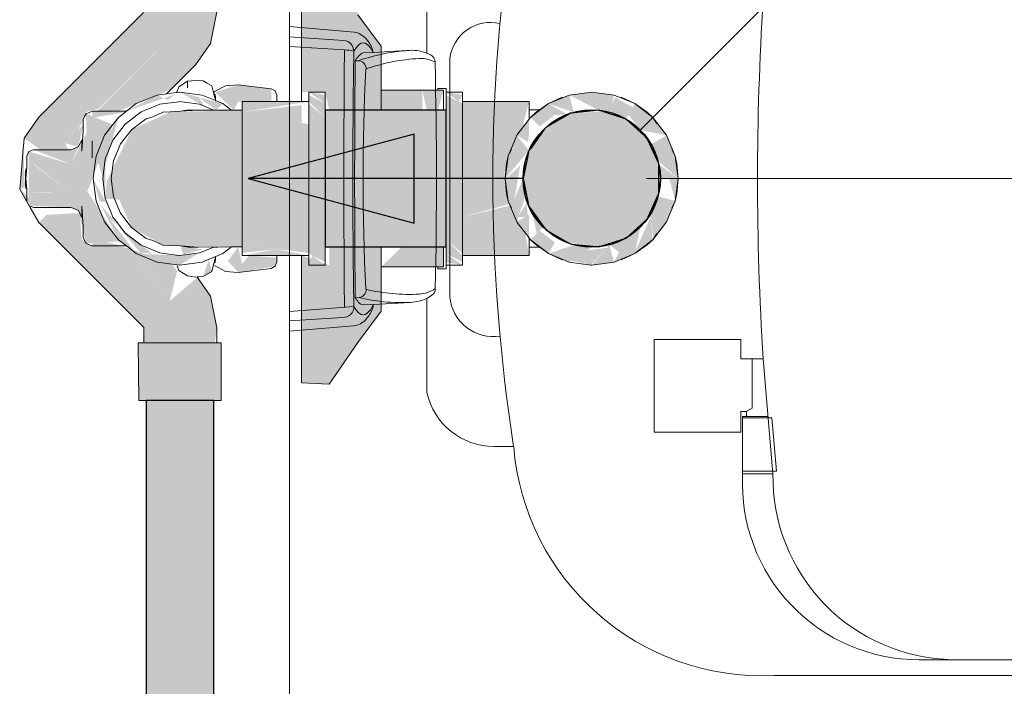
# Model space of a CAD drawing. Header units: millimetres. Extents: x 567 to 934, y -1 to 364.
# Tile 1017 of 1056: x 748.84 to 749.557, y 233.702 to 234.187. Entities that reach past the tile are written whole.
import ezdxf

# ---------------------------------------------------------------- set-up
doc = ezdxf.new("R2010")
doc.units = ezdxf.units.MM
doc.header["$MEASUREMENT"] = 0
for name, color, linetype, lineweight in [('AF-Colunas', 140, 'Continuous', 13), ('AF-Condutos', 140, 'Continuous', 25), ('AF-Conexões', 152, 'Continuous', 18), ('AF-Curva de transposição', 152, 'Continuous', 18), ('AF-Indicação coluna', 5, 'Continuous', 13), ('AF-Peça de utilização', 152, 'Continuous', 18), ('AF-Registro', 253, 'Continuous', 18), ('AF-Sentido conduto', 140, 'Continuous', 30)]:
    doc.layers.add(name, color=color, linetype=linetype, lineweight=lineweight)
doc.layers.add('ARQ FINA', color=8, linetype='Continuous')

msp = doc.modelspace()

# ---------------------------------------------------------------- hatches: boundary and pattern name
at = {"layer": 'AF-Colunas', "linetype": 'Continuous'}
for points in [[(749.24344, 234.12002), (749.24007, 234.13258), (749.22488, 234.12629)], [(749.2616, 234.12145), (749.26932, 234.12002), (749.25665, 234.13442), (749.24007, 234.13258)], [(749.27102, 234.12636), (749.27269, 234.13258), (749.25638, 234.13473), (749.26932, 234.12002), (749.28138, 234.11503)], [(749.22955, 234.1182), (749.22488, 234.12629), (749.21183, 234.11628), (749.21843, 234.10967)], [(749.22488, 234.12629), (749.22961, 234.11809), (749.23911, 234.11823)], [(749.27359, 234.13075), (749.27102, 234.12636), (749.28138, 234.11503), (749.28638, 234.12368)], [(749.30056, 234.11591), (749.28788, 234.12629), (749.28321, 234.1182), (749.29174, 234.10708)], [(749.21078, 234.10503), (749.21078, 234.11464), (749.20182, 234.10323)], [(749.31094, 234.10323), (749.30093, 234.11628), (749.29174, 234.10708)], [(749.21074, 234.09222), (749.20182, 234.10323), (749.19553, 234.08803), (749.19338, 234.07173)], [(749.20991, 234.09855), (749.21078, 234.10503), (749.20182, 234.10323)], [(749.31724, 234.08803), (749.31094, 234.10323), (749.29968, 234.09673), (749.30468, 234.08467)], [(749.30468, 234.08467), (749.31938, 234.07173), (749.31724, 234.08803)], [(749.20435, 234.08126), (749.19389, 234.07173), (749.20273, 234.07173)], [(749.21078, 234.06418), (749.20809, 234.08467), (749.20638, 234.07173)], [(749.30528, 234.08212), (749.30638, 234.07173), (749.31938, 234.07173)], [(749.20273, 234.07173), (749.19338, 234.07173), (749.19553, 234.05542), (749.20005, 234.05663)], [(749.20005, 234.05663), (749.20809, 234.05879), (749.20638, 234.07173)], [(749.31724, 234.05542), (749.31938, 234.07173), (749.31271, 234.07173)], [(749.20809, 234.05879), (749.19553, 234.05542), (749.20182, 234.04023)], [(749.29968, 234.04673), (749.30093, 234.02718), (749.31094, 234.04023), (749.30468, 234.05879)], [(749.30468, 234.05879), (749.31094, 234.04023), (749.31724, 234.05542)], [(749.21078, 234.0454), (749.20305, 234.04094), (749.21078, 234.02854)], [(749.2164, 234.03175), (749.22103, 234.03637), (749.21308, 234.04673)], [(749.29174, 234.03637), (749.28138, 234.02843), (749.27269, 234.01088), (749.28788, 234.01717), (749.30048, 234.02684), (749.29979, 234.04501), (749.28831, 234.01932)], [(749.21844, 234.03379), (749.21183, 234.02718), (749.22488, 234.01717), (749.22955, 234.02526)], [(749.25858, 234.02232), (749.28138, 234.02843), (749.29174, 234.03637)], [(749.22488, 234.01717), (749.24007, 234.01088), (749.24344, 234.02343)], [(749.24007, 234.01088), (749.25638, 234.02173), (749.24344, 234.02343)], [(749.26932, 234.02343), (749.25638, 234.00873), (749.27269, 234.01088)], [(749.27631, 234.01819), (749.28138, 234.02843), (749.26932, 234.02343)], [(749.25299, 234.01948), (749.24183, 234.01205), (749.25579, 234.00881), (749.26751, 234.02138)]]:
    msp.add_hatch(color=140, dxfattribs=at).paths.add_polyline_path(points)
at = {"layer": 'AF-Condutos', "linetype": 'Continuous'}
for points in [[(749.15038, 234.022), (749.15038, 234.12145), (749.06238, 234.12145), (749.06238, 234.022)], [(749.21173, 234.04997), (749.22235, 234.03536), (749.23912, 234.02522), (749.25985, 234.02219), (749.28138, 234.02843), (749.29517, 234.04084), (749.3049, 234.06047), (749.30528, 234.08006), (749.29754, 234.09952), (749.28138, 234.11503), (749.26374, 234.12076), (749.24101, 234.11902), (749.22475, 234.10994), (749.21173, 234.09348), (749.20638, 234.07173)], [(748.98138, 233.91014), (748.93193, 233.91014), (748.93193, 232.13689), (748.98138, 232.13689)]]:
    msp.add_hatch(color=151, dxfattribs=at).paths.add_polyline_path(points)
at = {"layer": 'AF-Conexões', "linetype": 'Continuous'}
for points in [[(748.9532, 234.13314), (748.94778, 234.12886), (748.94007, 234.13258), (748.91763, 234.12073)], [(748.97035, 234.13098), (748.95638, 234.13473), (748.97419, 234.12445)], [(748.98788, 234.12629), (748.97035, 234.13098), (748.98291, 234.12155)], [(749.05038, 234.13473), (749.06238, 234.12629), (749.06238, 234.13258)], [(749.05038, 234.13258), (749.05038, 234.12773), (749.06238, 234.11628), (749.06238, 234.12629)], [(749.16238, 234.13258), (749.15038, 234.13473), (749.15964, 234.12773)], [(749.15038, 234.13258), (749.15038, 234.12629), (749.16238, 234.11628), (749.16238, 234.12629)], [(749.05038, 234.12773), (749.00198, 234.12773), (749.00198, 234.12023)], [(749.04519, 234.12522), (749.00198, 234.12023), (749.04519, 234.11228)], [(749.06238, 234.01717), (749.06238, 234.11628), (749.05038, 234.12629), (749.05038, 234.02718)], [(749.15038, 234.12629), (749.15038, 234.02718), (749.16238, 234.01717), (749.16238, 234.11628)], [(749.21078, 234.12773), (749.16238, 234.12773), (749.16238, 234.11133), (749.20642, 234.11133)], [(748.90344, 234.07025), (748.90229, 234.05723), (748.91242, 234.05642), (748.92148, 234.03613), (748.94424, 234.0233), (749.00198, 234.02202), (749.00198, 234.12144), (748.94979, 234.12027), (748.92148, 234.10733)], [(749.00198, 234.12023), (749.00198, 234.09973), (749.05038, 234.11133)], [(748.90014, 234.07354), (748.91183, 234.11628), (748.89553, 234.08804)], [(749.00198, 234.09973), (749.05038, 234.09973), (749.05038, 234.11133)], [(749.20131, 234.102), (749.16238, 234.11133), (749.16238, 234.09973), (749.20037, 234.09973)], [(749.20803, 234.11133), (749.16238, 234.11133), (749.20094, 234.10209)], [(749.05038, 234.09973), (749.00198, 234.09973), (749.00198, 234.07173), (749.05038, 234.05723)], [(749.16238, 234.09973), (749.16238, 234.08622), (749.19308, 234.07703), (749.20037, 234.09973)], [(748.90229, 234.08622), (748.90038, 234.07173), (748.90229, 234.05723)], [(749.19291, 234.07708), (749.16238, 234.08622), (749.16238, 234.05723), (749.19382, 234.06665)], [(748.89819, 234.05507), (748.90265, 234.05449), (748.89338, 234.07173)], [(749.05038, 234.03213), (749.05038, 234.05723), (749.00198, 234.07173), (749.00198, 234.04373)], [(749.19584, 234.05306), (749.19382, 234.06665), (749.16238, 234.05723), (749.16238, 234.04373)], [(748.93612, 234.01729), (748.92784, 234.01771), (748.89858, 234.05335), (748.91183, 234.02718), (748.92488, 234.01717), (748.90544, 234.04251)], [(749.20803, 234.03213), (749.19691, 234.05208), (749.16238, 234.04373), (749.16238, 234.03213)], [(749.20268, 234.04373), (749.21008, 234.04373), (749.20874, 234.05383)], [(749.05038, 234.01764), (749.05038, 234.03213), (749.00198, 234.04373), (749.00198, 234.02323)], [(749.21078, 234.01573), (749.20803, 234.03213), (749.16238, 234.03213), (749.16238, 234.01573)], [(749.06238, 234.01087), (749.06238, 234.01717), (749.05038, 234.02718), (749.05038, 234.01717)], [(749.16238, 234.01087), (749.16238, 234.01573), (749.15038, 234.02718), (749.15038, 234.01717)], [(748.94007, 234.01087), (748.95638, 234.00873), (748.92488, 234.01717)], [(748.96974, 234.01717), (748.95638, 234.01573), (748.92488, 234.01717), (748.95638, 234.00873)], [(748.95693, 234.02271), (748.95901, 234.01644), (748.9729, 234.02016)], [(749.00198, 234.01764), (749.02706, 234.02023), (749.00198, 234.02323)], [(749.05038, 234.01573), (749.02715, 234.02024), (749.00198, 234.01573)], [(749.16238, 234.00873), (749.15038, 234.01717), (749.15038, 234.01087)], [(749.05038, 234.01087), (749.06238, 234.00873), (749.05313, 234.01573)]]:
    msp.add_hatch(color=161, dxfattribs=at).paths.add_polyline_path(points)
at = {"layer": 'AF-Curva de transposição', "linetype": 'Continuous'}
for points in [[(748.9349, 234.20414), (748.93038, 234.19311), (748.85401, 234.11651), (748.93576, 234.18714), (748.88924, 234.12073), (748.89724, 234.1225), (748.94918, 234.17372), (748.96816, 234.15475), (748.97897, 234.17018), (748.98353, 234.19311), (748.98353, 234.20414), (748.97618, 234.20414)], [(748.85401, 234.11651), (748.8432, 234.10107), (748.85514, 234.09273), (748.87538, 234.09273), (748.87299, 234.09753), (748.93576, 234.18714)], [(748.94918, 234.17372), (748.89619, 234.12073), (748.91206, 234.12073)], [(748.95018, 234.13677), (748.96816, 234.15475), (748.94918, 234.17372), (748.9123, 234.12107)], [(748.88826, 234.11891), (748.87299, 234.09753), (748.88259, 234.10713)], [(748.88267, 234.09484), (748.88623, 234.11077), (748.87299, 234.09753)], [(748.84268, 234.09505), (748.83997, 234.0641), (748.84361, 234.06507)], [(748.83997, 234.0641), (748.84504, 234.05532), (748.85394, 234.05073)], [(748.96934, 233.99984), (748.94918, 233.98256), (748.85957, 234.04534), (748.85401, 234.03978), (748.93021, 233.96359), (748.93038, 233.95214), (748.982, 233.95214), (748.98353, 233.96317), (748.97897, 233.9861)], [(748.85957, 234.04534), (748.88517, 234.02741), (748.88361, 234.04666)], [(748.89185, 234.02273), (748.94918, 233.98256), (748.90902, 234.02273)], [(748.91987, 234.02101), (748.90902, 234.02273), (748.94918, 233.98256)], [(748.95466, 234.00483), (748.95046, 234.00951), (748.92037, 234.02063), (748.94918, 233.98256)], [(748.92676, 233.91014), (748.92848, 233.91014), (748.93502, 233.95214), (748.92618, 233.95214)], [(748.98658, 233.91014), (748.97774, 233.95214), (748.93502, 233.95214), (748.92848, 233.91014)], [(748.98658, 233.91014), (748.98658, 233.95214), (748.97774, 233.95214)]]:
    msp.add_hatch(color=161, dxfattribs=at).paths.add_polyline_path(points)
at = {"layer": 'AF-Registro', "linetype": 'Continuous'}
for points in [[(749.10318, 234.16817), (749.06535, 234.22126), (749.04519, 234.22038), (749.04519, 234.19617), (749.06535, 234.15547), (749.06535, 234.12145), (749.10318, 234.12145)], [(749.06238, 234.13473), (749.06535, 234.12145), (749.06535, 234.15547), (749.04519, 234.19617), (749.04519, 234.13473)], [(749.02309, 234.13711), (748.99908, 234.14004), (748.98247, 234.13466), (748.9957, 234.12148), (748.99908, 234.12773), (749.02309, 234.12773)], [(749.13313, 234.13601), (749.10318, 234.13601), (749.10318, 234.12145), (749.13313, 234.12145)], [(749.14858, 234.13601), (749.13313, 234.13601), (749.13638, 234.12145), (749.14438, 234.12145)], [(748.8466, 234.05205), (748.87731, 234.05073), (748.88267, 234.04862), (748.88829, 234.02447), (748.91272, 234.02601), (748.88926, 234.06245), (748.90781, 234.11104), (748.88829, 234.11898), (748.88856, 234.10479), (748.87731, 234.08223), (748.85062, 234.08223), (748.87731, 234.06123), (748.84996, 234.06123), (748.84996, 234.08223), (748.87731, 234.08223), (748.8466, 234.09141)], [(748.89274, 234.12073), (748.89274, 234.11605), (748.91672, 234.12003)], [(748.84996, 234.09273), (748.87731, 234.08223), (748.88267, 234.09484), (748.87731, 234.09273)], [(748.84996, 234.0615), (748.87731, 234.06123), (748.84996, 234.08223)], [(748.89274, 234.02273), (748.91658, 234.02273), (748.89274, 234.02741)], [(749.02602, 234.00788), (749.02718, 234.01418), (749.00674, 234.01573), (749.00198, 234.00961), (748.99908, 234.022), (748.99156, 234.0118), (748.99908, 234.00341)], [(749.10318, 233.97529), (749.10318, 234.022), (749.06535, 234.022), (749.06535, 233.98799), (749.04519, 233.94729), (749.04519, 233.92308), (749.06535, 233.92219)], [(749.14858, 234.00744), (749.14858, 234.022), (749.11813, 234.022), (749.10318, 234.00744)], [(748.97348, 234.00052), (748.97983, 234.00422), (748.97769, 234.01284)], [(749.06535, 233.98799), (749.06535, 234.00873), (749.04519, 234.01573), (749.04519, 233.94729)]]:
    msp.add_hatch(color=254, dxfattribs=at).paths.add_polyline_path(points)

# ---------------------------------------------------------------- linework, layer by layer
at = {"layer": 'AF-Colunas'}
for p, q in [((749.24007, 234.13258), (749.22488, 234.12629)), ((749.23485, 234.13093), (749.22488, 234.12629)), ((749.25638, 234.13473), (749.24007, 234.13258)), ((749.27269, 234.13258), (749.25638, 234.13473)), ((749.28788, 234.12629), (749.27269, 234.13258)), ((749.28788, 234.12629), (749.27791, 234.13093)), ((749.22488, 234.12629), (749.21835, 234.12172)), ((749.22488, 234.12629), (749.21892, 234.12171)), ((749.30093, 234.11628), (749.28788, 234.12629)), ((749.29687, 234.12), (749.28788, 234.12629)), ((749.21892, 234.12171), (749.21183, 234.11628)), ((749.21589, 234.12), (749.21183, 234.11628)), ((749.21835, 234.12172), (749.21589, 234.12)), ((749.23138, 234.11503), (749.23911, 234.11823)), ((749.23911, 234.11823), (749.23138, 234.11503)), ((749.24189, 234.11938), (749.24344, 234.12002)), ((749.24344, 234.12002), (749.24189, 234.11938)), ((749.24344, 234.12002), (749.25638, 234.12173)), ((749.25638, 234.12173), (749.24344, 234.12002)), ((749.25638, 234.12173), (749.25986, 234.12127)), ((749.25986, 234.12127), (749.25638, 234.12173)), ((749.26374, 234.12076), (749.26932, 234.12002)), ((749.26932, 234.12002), (749.28138, 234.11503)), ((749.28138, 234.11503), (749.26932, 234.12002)), ((749.30093, 234.11628), (749.29687, 234.12)), ((749.21078, 234.11491), (749.20182, 234.10323)), ((749.21183, 234.11628), (749.21078, 234.11491)), ((749.22475, 234.10994), (749.23138, 234.11503)), ((749.23138, 234.11503), (749.22475, 234.10994)), ((749.28138, 234.11503), (749.29174, 234.10708)), ((749.29174, 234.10708), (749.28138, 234.11503)), ((749.31094, 234.10323), (749.30093, 234.11628)), ((749.3039, 234.11162), (749.30093, 234.11628)), ((749.20182, 234.10323), (749.19553, 234.08803)), ((749.21308, 234.09673), (749.22103, 234.10708)), ((749.22103, 234.10708), (749.21308, 234.09673)), ((749.22103, 234.10708), (749.22235, 234.1081)), ((749.22235, 234.1081), (749.22103, 234.10708)), ((749.29174, 234.10708), (749.29517, 234.10261)), ((749.29754, 234.09952), (749.29174, 234.10708)), ((749.31724, 234.08803), (749.31094, 234.10323)), ((749.21173, 234.09348), (749.21308, 234.09673)), ((749.21308, 234.09673), (749.21173, 234.09348)), ((749.29754, 234.09952), (749.29968, 234.09673)), ((749.29968, 234.09673), (749.29754, 234.09952)), ((749.29968, 234.09673), (749.30468, 234.08467)), ((749.30468, 234.08467), (749.29968, 234.09673)), ((749.19553, 234.08803), (749.19338, 234.07173)), ((749.19553, 234.08803), (749.19434, 234.08268)), ((749.19808, 234.09296), (749.19553, 234.08803)), ((749.20809, 234.08467), (749.21024, 234.08986)), ((749.21024, 234.08986), (749.20809, 234.08467)), ((749.31724, 234.08803), (749.31468, 234.09296)), ((749.31938, 234.07173), (749.31724, 234.08803)), ((749.31842, 234.08268), (749.31724, 234.08803)), ((749.19434, 234.08268), (749.19338, 234.07173)), ((749.20638, 234.07173), (749.20809, 234.08467)), ((749.20809, 234.08467), (749.20638, 234.07173)), ((749.30468, 234.08467), (749.3049, 234.08299)), ((749.3049, 234.08299), (749.30468, 234.08467)), ((749.31938, 234.07173), (749.31842, 234.08268)), ((749.30528, 234.08006), (749.30638, 234.07173)), ((749.30638, 234.07173), (749.30528, 234.08006)), ((749.19338, 234.07173), (749.19553, 234.05542)), ((749.19338, 234.07173), (749.19434, 234.0608)), ((749.20809, 234.05879), (749.20638, 234.07173)), ((749.20638, 234.07173), (749.20809, 234.05879)), ((749.30638, 234.07173), (749.30528, 234.0634)), ((749.30528, 234.0634), (749.30638, 234.07173)), ((749.31724, 234.05542), (749.31938, 234.07173)), ((749.31842, 234.0608), (749.31938, 234.07173)), ((749.19434, 234.0608), (749.19553, 234.05542)), ((749.3049, 234.06047), (749.30468, 234.05879)), ((749.30468, 234.05879), (749.3049, 234.06047)), ((749.31724, 234.05542), (749.31842, 234.0608)), ((749.19553, 234.05542), (749.20182, 234.04023)), ((749.19553, 234.05542), (749.19808, 234.05051)), ((749.21024, 234.0536), (749.20809, 234.05879)), ((749.20809, 234.05879), (749.21024, 234.0536)), ((749.30468, 234.05879), (749.29968, 234.04673)), ((749.29968, 234.04673), (749.30468, 234.05879)), ((749.31094, 234.04023), (749.31724, 234.05542)), ((749.31468, 234.05051), (749.31724, 234.05542)), ((749.21308, 234.04673), (749.21173, 234.04997)), ((749.21173, 234.04997), (749.21308, 234.04673)), ((749.22103, 234.03637), (749.21308, 234.04673)), ((749.21308, 234.04673), (749.22103, 234.03637)), ((749.29968, 234.04673), (749.29754, 234.04394)), ((749.29754, 234.04394), (749.29968, 234.04673)), ((749.20182, 234.04023), (749.20216, 234.03978)), ((749.20216, 234.03978), (749.21078, 234.02854)), ((749.29517, 234.04084), (749.29174, 234.03637)), ((749.29174, 234.03637), (749.29517, 234.04084)), ((749.30093, 234.02718), (749.31094, 234.04023)), ((749.22235, 234.03536), (749.22103, 234.03637)), ((749.22103, 234.03637), (749.22235, 234.03536)), ((749.23138, 234.02843), (749.22475, 234.03352)), ((749.22475, 234.03352), (749.23138, 234.02843)), ((749.29174, 234.03637), (749.28138, 234.02843)), ((749.28138, 234.02843), (749.29174, 234.03637)), ((749.30093, 234.02718), (749.30391, 234.03185)), ((749.21078, 234.02882), (749.21183, 234.02718)), ((749.21078, 234.02854), (749.21183, 234.02718)), ((749.21183, 234.02718), (749.21892, 234.02174)), ((749.21183, 234.02718), (749.21588, 234.02347)), ((749.21588, 234.02347), (749.21835, 234.02174)), ((749.23912, 234.02522), (749.23138, 234.02843)), ((749.23138, 234.02843), (749.23912, 234.02522)), ((749.24344, 234.02343), (749.24188, 234.02408)), ((749.24188, 234.02408), (749.24344, 234.02343)), ((749.25638, 234.02173), (749.24344, 234.02343)), ((749.24344, 234.02343), (749.25638, 234.02173)), ((749.25985, 234.02219), (749.26932, 234.02343)), ((749.26932, 234.02343), (749.26375, 234.0227)), ((749.28138, 234.02843), (749.26932, 234.02343)), ((749.26932, 234.02343), (749.28138, 234.02843)), ((749.28788, 234.01717), (749.30048, 234.02684)), ((749.28788, 234.01717), (749.29688, 234.02347)), ((749.29688, 234.02347), (749.30093, 234.02718)), ((749.30048, 234.02684), (749.30093, 234.02718)), ((749.21835, 234.02174), (749.22488, 234.01717)), ((749.21892, 234.02174), (749.22488, 234.01717)), ((749.22488, 234.01717), (749.24007, 234.01088)), ((749.22488, 234.01717), (749.23484, 234.01253)), ((749.25985, 234.02219), (749.25638, 234.02173)), ((749.25638, 234.02173), (749.25985, 234.02219)), ((749.27269, 234.01088), (749.28788, 234.01717)), ((749.27793, 234.01253), (749.28788, 234.01717)), ((749.24007, 234.01088), (749.25579, 234.00881)), ((749.25638, 234.00873), (749.27269, 234.01088)), ((749.25579, 234.00881), (749.25638, 234.00873))]:
    msp.add_line(p, q, dxfattribs=at)
at = {"layer": 'AF-Condutos'}
for p, q in [((749.10318, 234.12145), (749.06238, 234.12145)), ((749.06238, 234.12145), (749.06238, 234.11928)), ((749.06238, 234.11928), (749.06238, 234.10889)), ((749.14858, 234.12145), (749.10318, 234.12145)), ((749.15038, 234.12145), (749.14858, 234.12145)), ((749.15038, 234.11928), (749.15038, 234.12145)), ((749.15038, 234.10889), (749.15038, 234.11928)), ((749.23911, 234.11823), (749.22475, 234.10994)), ((749.24093, 234.11928), (749.23911, 234.11823)), ((749.24189, 234.11938), (749.24093, 234.11928)), ((749.25986, 234.12127), (749.24189, 234.11938)), ((749.2616, 234.12145), (749.25986, 234.12127)), ((749.26374, 234.12076), (749.2616, 234.12145)), ((749.28138, 234.11503), (749.26374, 234.12076)), ((749.22475, 234.10994), (749.22292, 234.10889)), ((749.29517, 234.10261), (749.28138, 234.11503)), ((749.06238, 234.10889), (749.06238, 234.09207)), ((749.15038, 234.09207), (749.15038, 234.10889)), ((749.22235, 234.1081), (749.21173, 234.09348)), ((749.22292, 234.10889), (749.22235, 234.1081)), ((749.29683, 234.10112), (749.29517, 234.10261)), ((749.29754, 234.09952), (749.29683, 234.10112)), ((749.3049, 234.08299), (749.29754, 234.09952)), ((749.06238, 234.09207), (749.06238, 234.07173)), ((749.15038, 234.07173), (749.15038, 234.09207)), ((749.21024, 234.08986), (749.20638, 234.07173)), ((749.2107, 234.09207), (749.21024, 234.08986)), ((749.21173, 234.09348), (749.2107, 234.09207)), ((749.30528, 234.08212), (749.3049, 234.08299)), ((749.30528, 234.08006), (749.30528, 234.08212)), ((749.30528, 234.0634), (749.30528, 234.08006)), ((749.06238, 234.07173), (749.06238, 234.05139)), ((749.15038, 234.05139), (749.15038, 234.07173)), ((749.20638, 234.07173), (749.21024, 234.0536)), ((749.29754, 234.04394), (749.3049, 234.06047)), ((749.3049, 234.06047), (749.30528, 234.06133)), ((749.30528, 234.06133), (749.30528, 234.0634)), ((749.21024, 234.0536), (749.2107, 234.05139)), ((749.06238, 234.05139), (749.06238, 234.03457)), ((749.15038, 234.03457), (749.15038, 234.05139)), ((749.2107, 234.05139), (749.21173, 234.04997)), ((749.21173, 234.04997), (749.22235, 234.03536)), ((749.28138, 234.02843), (749.29517, 234.04084)), ((749.29517, 234.04084), (749.29683, 234.04234)), ((749.29683, 234.04234), (749.29754, 234.04394)), ((749.06238, 234.03457), (749.06238, 234.02418)), ((749.15038, 234.02418), (749.15038, 234.03457)), ((749.22235, 234.03536), (749.22292, 234.03457)), ((749.22292, 234.03457), (749.22475, 234.03352)), ((749.22475, 234.03352), (749.23912, 234.02522)), ((749.06238, 234.02418), (749.06238, 234.022)), ((749.15038, 234.022), (749.15038, 234.02418)), ((749.23912, 234.02522), (749.24093, 234.02418)), ((749.24093, 234.02418), (749.24188, 234.02408)), ((749.24188, 234.02408), (749.25985, 234.02219)), ((749.26375, 234.0227), (749.28138, 234.02843)), ((749.06238, 234.022), (749.10318, 234.022)), ((749.10318, 234.022), (749.14438, 234.022)), ((749.14438, 234.022), (749.14858, 234.022)), ((749.14858, 234.022), (749.15038, 234.022)), ((749.25985, 234.02219), (749.2616, 234.022)), ((749.2616, 234.022), (749.26375, 234.0227)), ((748.93193, 233.91014), (748.93193, 232.13689)), ((748.93615, 233.91014), (748.93193, 233.91014)), ((748.94388, 233.91014), (748.93615, 233.91014)), ((748.95377, 233.91014), (748.94388, 233.91014)), ((748.9641, 233.91014), (748.95377, 233.91014)), ((748.97311, 233.91014), (748.9641, 233.91014)), ((748.97922, 233.91014), (748.97311, 233.91014)), ((748.98138, 233.91014), (748.97922, 233.91014)), ((748.98138, 232.13689), (748.98138, 233.91014))]:
    msp.add_line(p, q, dxfattribs=at)
msp.add_lwpolyline([(749.29173, 234.10708), (749.53922, 234.35457)], dxfattribs=at)
msp.add_circle((749.25638, 234.07173), 0.05, dxfattribs=at)
at = {"layer": 'AF-Conexões'}
for p, q in [((748.94007, 234.13258), (748.92488, 234.12629)), ((748.94689, 234.13348), (748.94007, 234.13258)), ((748.95422, 234.13444), (748.94689, 234.13348)), ((748.95638, 234.13473), (748.95422, 234.13444)), ((748.97269, 234.13258), (748.95638, 234.13473)), ((748.98263, 234.12846), (748.97269, 234.13258)), ((749.05038, 234.13473), (749.05038, 234.13258)), ((749.06238, 234.13473), (749.05038, 234.13473)), ((749.05038, 234.13258), (749.05038, 234.12773)), ((749.06238, 234.13258), (749.06238, 234.13473)), ((749.06238, 234.12629), (749.06238, 234.13258)), ((749.15038, 234.13473), (749.15038, 234.13258)), ((749.16238, 234.13473), (749.15038, 234.13473)), ((749.15038, 234.13258), (749.15038, 234.12629)), ((749.16238, 234.13258), (749.16238, 234.13473)), ((749.16238, 234.12773), (749.16238, 234.13258)), ((748.92488, 234.12629), (748.91763, 234.12073)), ((748.93735, 234.12394), (748.92959, 234.12073)), ((748.94189, 234.12582), (748.93735, 234.12394)), ((748.95581, 234.12765), (748.94189, 234.12582)), ((748.95638, 234.12773), (748.95581, 234.12765)), ((748.97087, 234.12582), (748.95638, 234.12773)), ((748.98122, 234.12153), (748.97087, 234.12582)), ((748.98266, 234.12845), (748.98263, 234.12846)), ((748.98788, 234.12629), (748.98266, 234.12845)), ((748.99414, 234.12149), (748.98788, 234.12629)), ((749.00198, 234.12773), (749.00198, 234.12601)), ((749.02717, 234.12773), (749.00198, 234.12773)), ((749.00198, 234.12601), (749.00198, 234.12582)), ((749.00198, 234.12582), (749.00198, 234.12144)), ((749.04519, 234.12773), (749.02717, 234.12773)), ((749.05038, 234.12773), (749.04519, 234.12773)), ((749.05038, 234.12773), (749.05038, 234.12629)), ((749.05038, 234.12681), (749.05038, 234.12773)), ((749.05038, 234.12582), (749.05038, 234.12681)), ((749.05038, 234.12629), (749.05038, 234.11628)), ((749.05038, 234.12023), (749.05038, 234.12582)), ((749.06238, 234.12145), (749.06238, 234.12629)), ((749.15038, 234.12629), (749.15038, 234.12145)), ((749.16238, 234.12629), (749.16238, 234.12773)), ((749.16238, 234.12773), (749.16238, 234.12582)), ((749.21078, 234.12773), (749.16238, 234.12773)), ((749.16238, 234.11628), (749.16238, 234.12629)), ((749.16238, 234.12582), (749.16238, 234.12179)), ((749.21078, 234.12582), (749.21078, 234.12773)), ((749.21078, 234.12173), (749.21078, 234.12582)), ((748.91763, 234.12073), (748.91183, 234.11628)), ((748.92838, 234.12023), (748.91678, 234.11133)), ((748.92959, 234.12073), (748.92838, 234.12023)), ((748.93693, 234.11677), (748.93201, 234.11525)), ((748.94424, 234.12016), (748.93693, 234.11677)), ((748.94966, 234.12037), (748.94424, 234.12016)), ((748.95693, 234.12075), (748.94966, 234.12037)), ((748.96292, 234.1217), (748.95693, 234.12075)), ((748.95693, 234.12075), (748.96992, 234.12164)), ((748.96724, 234.12143), (748.95693, 234.12075)), ((748.96992, 234.12164), (748.96292, 234.1217)), ((748.98122, 234.12153), (748.96724, 234.12143)), ((748.98266, 234.12155), (748.98122, 234.12153)), ((748.98394, 234.12155), (748.98266, 234.12155)), ((748.99414, 234.12149), (748.98394, 234.12155)), ((748.99694, 234.12147), (748.99414, 234.12149)), ((749.00198, 234.12144), (748.99694, 234.12147)), ((749.00198, 234.12144), (749.00198, 234.12023)), ((749.00198, 234.11779), (749.00198, 234.12144)), ((749.00198, 234.12023), (749.00198, 234.11547)), ((749.00198, 234.11547), (749.00198, 234.11779)), ((749.05038, 234.11133), (749.05038, 234.12023)), ((749.06238, 234.11628), (749.06238, 234.12145)), ((749.15038, 234.12145), (749.15038, 234.11628)), ((749.16238, 234.12179), (749.16238, 234.12023)), ((749.16238, 234.12023), (749.16238, 234.11133)), ((749.21078, 234.12173), (749.21078, 234.11987)), ((749.21835, 234.12172), (749.21078, 234.12173)), ((749.21078, 234.12023), (749.21078, 234.12173)), ((749.21078, 234.11532), (749.21078, 234.12023)), ((749.21078, 234.11987), (749.21078, 234.11732)), ((749.21078, 234.11732), (749.21078, 234.11547)), ((748.91183, 234.11628), (748.90182, 234.10323)), ((748.91678, 234.11133), (748.90788, 234.09973)), ((748.92829, 234.11245), (748.92148, 234.10733)), ((748.93201, 234.11525), (748.92829, 234.11245)), ((749.00198, 234.11547), (749.00198, 234.1149)), ((749.00198, 234.1149), (749.00198, 234.11547)), ((749.00198, 234.1149), (749.00198, 234.11133)), ((749.00198, 234.11293), (749.00198, 234.1149)), ((749.00198, 234.11023), (749.00198, 234.11293)), ((749.00198, 234.11133), (749.00198, 234.09973)), ((749.00198, 234.09938), (749.00198, 234.11023)), ((749.05038, 234.11628), (749.05038, 234.10323)), ((749.05038, 234.09973), (749.05038, 234.11133)), ((749.06238, 234.10323), (749.06238, 234.11628)), ((749.15038, 234.11628), (749.15038, 234.10323)), ((749.16238, 234.10323), (749.16238, 234.11628)), ((749.16238, 234.11133), (749.16238, 234.09973)), ((749.21078, 234.11547), (749.21078, 234.11532)), ((749.21078, 234.11532), (749.21078, 234.11491)), ((749.21078, 234.11491), (749.21078, 234.11532)), ((748.90182, 234.10323), (748.89959, 234.09785)), ((748.92148, 234.10733), (748.91339, 234.09693)), ((749.05038, 234.10323), (749.05038, 234.08804)), ((749.06238, 234.08804), (749.06238, 234.10323)), ((749.15038, 234.10323), (749.15038, 234.08804)), ((749.16238, 234.08804), (749.16238, 234.10323)), ((748.89959, 234.09785), (748.89553, 234.08804)), ((748.90788, 234.09973), (748.90417, 234.09076)), ((748.91339, 234.09693), (748.90829, 234.08478)), ((749.00198, 234.09973), (749.00198, 234.08622)), ((749.00198, 234.08617), (749.00198, 234.09938)), ((749.05038, 234.08622), (749.05038, 234.09973)), ((749.16238, 234.09973), (749.16238, 234.08622)), ((748.89553, 234.08804), (748.89463, 234.08122)), ((748.90417, 234.09076), (748.90229, 234.08622)), ((749.05038, 234.08804), (749.05038, 234.07173)), ((749.06238, 234.07173), (749.06238, 234.08804)), ((749.15038, 234.08804), (749.15038, 234.07173)), ((749.16238, 234.07173), (749.16238, 234.08804)), ((748.89463, 234.08122), (748.89389, 234.07558)), ((748.90229, 234.08622), (748.90038, 234.07173)), ((748.90829, 234.08478), (748.90655, 234.07173)), ((749.00198, 234.08622), (749.00198, 234.07173)), ((749.00198, 234.07173), (749.00198, 234.08617)), ((749.05038, 234.07173), (749.05038, 234.08622)), ((749.16238, 234.08622), (749.16238, 234.07173)), ((748.89389, 234.07558), (748.89338, 234.07173)), ((748.89338, 234.07173), (748.89553, 234.05542)), ((748.90038, 234.07173), (748.90229, 234.05723)), ((748.90655, 234.07173), (748.90829, 234.05868)), ((749.00198, 234.07173), (749.00198, 234.05723)), ((749.00198, 234.05729), (749.00198, 234.07173)), ((749.05038, 234.05723), (749.05038, 234.07173)), ((749.05038, 234.07173), (749.05038, 234.05542)), ((749.06238, 234.05542), (749.06238, 234.07173)), ((749.15038, 234.07173), (749.15038, 234.05542)), ((749.16238, 234.07173), (749.16238, 234.05723)), ((749.16238, 234.05542), (749.16238, 234.07173)), ((748.89553, 234.05542), (748.89959, 234.04561)), ((748.90229, 234.05723), (748.9063, 234.04754)), ((748.90829, 234.05868), (748.91339, 234.04653)), ((749.00198, 234.04408), (749.00198, 234.05729)), ((749.00198, 234.05723), (749.00198, 234.04373)), ((749.05038, 234.04373), (749.05038, 234.05723)), ((749.05038, 234.05542), (749.05038, 234.04023)), ((749.06238, 234.04023), (749.06238, 234.05542)), ((749.15038, 234.05542), (749.15038, 234.04023)), ((749.16238, 234.05723), (749.16238, 234.04373)), ((749.16238, 234.04023), (749.16238, 234.05542)), ((748.89959, 234.04561), (748.90182, 234.04023)), ((748.9063, 234.04754), (748.90788, 234.04373)), ((748.91339, 234.04653), (748.92148, 234.03613)), ((748.90182, 234.04023), (748.91183, 234.02718)), ((748.90788, 234.04373), (748.91114, 234.03949)), ((748.91114, 234.03949), (748.91535, 234.034)), ((749.00198, 234.03322), (749.00198, 234.04408)), ((749.00198, 234.04373), (749.00198, 234.03213)), ((749.05038, 234.03213), (749.05038, 234.04373)), ((749.05038, 234.04023), (749.05038, 234.02718)), ((749.06238, 234.02718), (749.06238, 234.04023)), ((749.15038, 234.04023), (749.15038, 234.02718)), ((749.16238, 234.04373), (749.16238, 234.03213)), ((749.16238, 234.02718), (749.16238, 234.04023)), ((748.91535, 234.034), (748.91678, 234.03213)), ((748.91678, 234.03213), (748.92838, 234.02323)), ((748.92148, 234.03613), (748.92827, 234.03102)), ((748.92827, 234.03102), (748.93201, 234.0282)), ((749.00198, 234.02856), (749.00198, 234.03322)), ((749.00198, 234.03213), (749.00198, 234.02856)), ((749.05038, 234.02323), (749.05038, 234.03213)), ((749.16238, 234.03213), (749.16238, 234.02323)), ((748.91183, 234.02718), (748.91764, 234.02273)), ((748.93201, 234.0282), (748.93693, 234.02669)), ((748.93693, 234.02669), (748.94424, 234.0233)), ((749.00198, 234.02856), (749.00198, 234.02799)), ((749.00198, 234.02799), (749.00198, 234.02856)), ((749.00198, 234.02799), (749.00198, 234.02323)), ((749.00198, 234.02566), (749.00198, 234.02799)), ((749.00198, 234.02202), (749.00198, 234.02566)), ((749.05038, 234.02718), (749.05038, 234.01717)), ((749.06238, 234.022), (749.06238, 234.02718)), ((749.15038, 234.02718), (749.15038, 234.022)), ((749.16238, 234.01717), (749.16238, 234.02718)), ((749.21078, 234.02854), (749.21078, 234.02814)), ((749.21078, 234.02814), (749.21078, 234.02854)), ((749.21078, 234.02814), (749.21078, 234.02614)), ((749.21078, 234.02323), (749.21078, 234.02814)), ((749.21078, 234.02614), (749.21078, 234.02359)), ((749.21078, 234.02359), (749.21078, 234.02173)), ((748.91764, 234.02273), (748.92488, 234.01717)), ((748.92488, 234.01717), (748.94007, 234.01087)), ((748.92838, 234.02323), (748.9296, 234.02273)), ((748.9296, 234.02273), (748.94189, 234.01764)), ((748.94189, 234.01764), (748.94695, 234.01697)), ((748.94424, 234.0233), (748.94966, 234.02309)), ((748.94695, 234.01697), (748.95578, 234.01581)), ((748.94966, 234.02309), (748.95693, 234.02271)), ((748.95638, 234.01573), (748.97087, 234.01764)), ((748.95693, 234.02271), (748.96724, 234.02202)), ((748.95693, 234.02271), (748.96292, 234.02175)), ((748.96992, 234.02182), (748.95693, 234.02271)), ((748.96292, 234.02175), (748.96992, 234.02182)), ((748.96724, 234.02202), (748.98122, 234.02192)), ((748.97087, 234.01764), (748.98122, 234.02192)), ((748.98122, 234.02192), (748.98394, 234.0219)), ((748.98266, 234.01501), (748.98788, 234.01717)), ((748.98394, 234.0219), (748.99414, 234.02197)), ((748.98788, 234.01717), (748.99414, 234.02197)), ((748.99414, 234.02197), (748.99694, 234.02199)), ((748.99694, 234.02199), (749.00198, 234.02202)), ((749.00198, 234.02323), (749.00198, 234.02202)), ((749.00198, 234.02202), (749.00198, 234.01764)), ((749.00198, 234.01764), (749.00198, 234.01744)), ((749.00198, 234.01744), (749.00198, 234.01573)), ((749.05038, 234.01764), (749.05038, 234.02323)), ((749.05038, 234.01667), (749.05038, 234.01764)), ((749.05038, 234.01717), (749.05038, 234.01573)), ((749.05038, 234.01573), (749.05038, 234.01667)), ((749.06238, 234.01717), (749.06238, 234.022)), ((749.06238, 234.01087), (749.06238, 234.01717)), ((749.15038, 234.022), (749.15038, 234.01717)), ((749.15038, 234.01717), (749.15038, 234.01087)), ((749.16238, 234.02323), (749.16238, 234.02167)), ((749.16238, 234.02167), (749.16238, 234.01764)), ((749.16238, 234.01764), (749.16238, 234.01573)), ((749.16238, 234.01573), (749.16238, 234.01717)), ((749.21078, 234.02173), (749.21078, 234.02323)), ((749.21078, 234.02173), (749.21835, 234.02174)), ((749.21078, 234.01764), (749.21078, 234.02173)), ((749.21078, 234.01573), (749.21078, 234.01764)), ((748.94007, 234.01087), (748.95638, 234.00873)), ((748.95578, 234.01581), (748.95638, 234.01573)), ((748.95638, 234.00873), (748.97269, 234.01087)), ((748.97269, 234.01087), (748.98263, 234.01499)), ((748.98263, 234.01499), (748.98266, 234.01501)), ((749.00198, 234.01573), (749.02717, 234.01573)), ((749.02717, 234.01573), (749.04519, 234.01573)), ((749.04519, 234.01573), (749.05038, 234.01573)), ((749.05038, 234.01573), (749.05038, 234.01087)), ((749.05038, 234.01087), (749.05038, 234.00873)), ((749.06238, 234.00873), (749.06238, 234.01087)), ((749.15038, 234.01087), (749.15038, 234.00873)), ((749.16238, 234.01087), (749.16238, 234.01573)), ((749.16238, 234.01573), (749.21078, 234.01573)), ((749.16238, 234.00873), (749.16238, 234.01087)), ((749.05038, 234.00873), (749.06238, 234.00873)), ((749.15038, 234.00873), (749.16238, 234.00873))]:
    msp.add_line(p, q, dxfattribs=at)
at = {"layer": 'AF-Curva de transposição'}
for p, q in [((748.93021, 234.19269), (748.85401, 234.11651)), ((748.97897, 234.17018), (748.98353, 234.19311)), ((748.96816, 234.15475), (748.97897, 234.17018)), ((748.96202, 234.14861), (748.96816, 234.15475)), ((748.95095, 234.13754), (748.96202, 234.14861)), ((748.94689, 234.13348), (748.95018, 234.13677)), ((748.95018, 234.13677), (748.95095, 234.13754)), ((748.85401, 234.11651), (748.8432, 234.10107)), ((748.8432, 234.10107), (748.84268, 234.09505)), ((748.84259, 234.09399), (748.84141, 234.08052)), ((748.84268, 234.09505), (748.84259, 234.09399)), ((748.84141, 234.08052), (748.83997, 234.0641)), ((748.83997, 234.0641), (748.84504, 234.05532)), ((748.84703, 234.05188), (748.84769, 234.05073)), ((748.84769, 234.05073), (748.85401, 234.03978)), ((748.85401, 234.03978), (748.93021, 233.96359)), ((748.96934, 233.99984), (748.96911, 234.00018)), ((748.97897, 233.9861), (748.96934, 233.99984)), ((748.98353, 233.96317), (748.97897, 233.9861)), ((748.93021, 233.96359), (748.93032, 233.96342)), ((748.93032, 233.96342), (748.93038, 233.96317)), ((748.93038, 233.96317), (748.93038, 233.95214)), ((748.98353, 233.95214), (748.98353, 233.96317)), ((748.93038, 233.95214), (748.92618, 233.95214)), ((748.92618, 233.95214), (748.92676, 233.91014)), ((748.93502, 233.95214), (748.93038, 233.95214)), ((748.93038, 233.95214), (748.93299, 233.95214)), ((748.93299, 233.95214), (748.93823, 233.95214)), ((748.95638, 233.95214), (748.93502, 233.95214)), ((748.93823, 233.95214), (748.95721, 233.95214)), ((748.97774, 233.95214), (748.95638, 233.95214)), ((748.95721, 233.95214), (748.97212, 233.95214)), ((748.97212, 233.95214), (748.982, 233.95214)), ((748.98353, 233.95214), (748.97774, 233.95214)), ((748.982, 233.95214), (748.98353, 233.95214)), ((748.98658, 233.95214), (748.98353, 233.95214)), ((748.98658, 233.91014), (748.98658, 233.95214)), ((748.92676, 233.91014), (748.92848, 233.91014)), ((748.92848, 233.91014), (748.93193, 233.91014)), ((748.93193, 233.91014), (748.9396, 233.91014)), ((748.9396, 233.91014), (748.95638, 233.91014)), ((748.95638, 233.91014), (748.97774, 233.91014)), ((748.97774, 233.91014), (748.98138, 233.91014)), ((748.98138, 233.91014), (748.98658, 233.91014))]:
    msp.add_line(p, q, dxfattribs=at)
at = {"layer": 'AF-Indicação coluna'}
msp.add_line((749.9779, 234.07173), (749.29638, 234.07173), dxfattribs=at)
at = {"layer": 'AF-Peça de utilização'}
for p, q in [((749.14438, 234.13737), (749.14438, 234.13601)), ((749.14858, 234.13737), (749.14438, 234.13737)), ((749.15038, 234.13737), (749.14858, 234.13737)), ((749.15038, 234.13601), (749.15038, 234.13737)), ((749.15038, 234.13473), (749.15038, 234.13601)), ((749.15038, 234.12889), (749.15038, 234.13473)), ((749.15038, 234.12145), (749.15038, 234.12889)), ((749.15038, 234.01457), (749.15038, 234.022)), ((749.15038, 234.00873), (749.15038, 234.01457)), ((749.14438, 234.00744), (749.14438, 234.00609)), ((749.14438, 234.00609), (749.14858, 234.00609)), ((749.14858, 234.00609), (749.15038, 234.00609)), ((749.15038, 234.00744), (749.15038, 234.00873)), ((749.15038, 234.00609), (749.15038, 234.00744))]:
    msp.add_line(p, q, dxfattribs=at)
at = {"layer": 'AF-Registro'}
for p, q in [((749.04519, 234.19617), (749.04519, 234.13473)), ((749.10318, 234.16817), (749.0861, 234.19104)), ((749.10318, 234.16014), (749.10318, 234.16817)), ((749.10318, 234.15822), (749.10318, 234.16014)), ((749.10318, 234.15479), (749.10318, 234.15822)), ((749.10318, 234.13601), (749.10318, 234.15479)), ((748.95589, 234.13862), (748.95452, 234.13521)), ((748.96209, 234.14257), (748.95589, 234.13862)), ((748.96501, 234.14299), (748.96209, 234.14257)), ((748.96209, 234.1377), (748.96209, 234.14257)), ((748.96209, 234.14257), (748.96209, 234.14013)), ((748.96209, 234.14013), (748.96209, 234.1377)), ((748.96776, 234.14338), (748.96501, 234.14299)), ((748.97348, 234.14293), (748.96776, 234.14338)), ((748.97639, 234.14123), (748.97348, 234.14293)), ((748.97983, 234.13924), (748.97639, 234.14123)), ((748.98071, 234.13529), (748.97983, 234.13924)), ((748.98989, 234.13932), (748.98171, 234.13508)), ((748.99908, 234.14004), (748.98989, 234.13932)), ((749.02309, 234.13711), (748.99908, 234.14004)), ((748.95452, 234.13521), (748.95422, 234.13444)), ((748.98095, 234.13447), (748.98071, 234.13529)), ((748.98171, 234.13508), (748.98095, 234.13447)), ((748.9812, 234.13358), (748.98095, 234.13447)), ((748.98132, 234.13316), (748.9812, 234.13358)), ((748.98183, 234.13138), (748.98132, 234.13316)), ((748.98132, 234.13316), (748.98171, 234.13308)), ((748.98171, 234.13308), (748.98225, 234.13239)), ((748.9825, 234.12901), (748.98183, 234.13138)), ((748.98225, 234.13239), (748.9825, 234.13125)), ((748.9825, 234.13125), (748.98262, 234.12883)), ((749.02602, 234.13558), (749.02309, 234.13711)), ((749.02718, 234.1325), (749.02602, 234.13558)), ((749.02718, 234.12927), (749.02718, 234.1325)), ((749.04519, 234.13473), (749.04519, 234.12773)), ((749.10318, 234.12145), (749.10318, 234.13601)), ((749.10318, 234.13601), (749.10318, 234.12145)), ((749.10726, 234.13601), (749.10318, 234.13601)), ((749.1106, 234.13601), (749.10726, 234.13601)), ((749.11267, 234.13601), (749.1106, 234.13601)), ((749.11813, 234.13601), (749.11267, 234.13601)), ((749.12303, 234.13601), (749.11813, 234.13601)), ((749.13313, 234.13601), (749.12303, 234.13601)), ((749.14438, 234.13601), (749.13313, 234.13601)), ((749.14747, 234.13601), (749.14438, 234.13601)), ((749.14858, 234.13601), (749.14747, 234.13601)), ((749.14858, 234.12145), (749.14858, 234.13601)), ((748.98262, 234.12883), (748.98263, 234.12846)), ((749.02717, 234.12773), (749.02718, 234.12927)), ((748.88726, 234.11683), (748.88623, 234.11468)), ((748.88829, 234.11898), (748.88726, 234.11683)), ((748.89274, 234.12073), (748.88829, 234.11898)), ((748.90319, 234.12073), (748.89274, 234.12073)), ((748.91763, 234.12073), (748.90319, 234.12073)), ((748.88623, 234.11468), (748.88623, 234.11058)), ((748.88623, 234.11058), (748.88623, 234.10647)), ((748.88623, 234.10647), (748.88517, 234.09174)), ((748.88425, 234.09812), (748.88267, 234.09484)), ((748.88517, 234.10003), (748.88425, 234.09812)), ((748.88517, 234.09796), (748.88517, 234.10003)), ((748.88517, 234.09382), (748.88517, 234.09796)), ((748.89274, 234.09912), (748.89274, 234.09139)), ((748.89274, 234.09299), (748.89274, 234.09912)), ((748.8466, 234.09141), (748.84505, 234.08815)), ((748.84505, 234.08815), (748.84505, 234.07994)), ((748.84996, 234.09273), (748.8466, 234.09141)), ((748.87731, 234.09273), (748.84996, 234.09273)), ((748.88267, 234.09484), (748.87731, 234.09273)), ((748.88517, 234.09174), (748.88517, 234.09382)), ((748.89274, 234.08687), (748.89274, 234.09299)), ((748.89274, 234.09139), (748.89274, 234.08687)), ((748.84433, 234.07793), (748.84423, 234.07618)), ((748.84423, 234.07618), (748.84427, 234.07173)), ((748.84439, 234.07894), (748.84433, 234.07793)), ((748.84505, 234.07994), (748.84439, 234.07173)), ((748.84439, 234.07173), (748.84439, 234.07894)), ((748.84427, 234.07173), (748.84423, 234.06727)), ((748.84423, 234.06727), (748.84433, 234.06553)), ((748.84439, 234.06451), (748.84439, 234.07173)), ((748.84439, 234.07173), (748.84505, 234.06351)), ((748.84433, 234.06553), (748.84439, 234.06451)), ((748.84505, 234.06351), (748.84505, 234.0553)), ((748.84505, 234.0553), (748.8466, 234.05205)), ((748.8466, 234.05205), (748.84703, 234.05188)), ((748.84703, 234.05188), (748.84996, 234.05073)), ((748.84996, 234.05073), (748.87731, 234.05073)), ((748.87731, 234.05073), (748.87931, 234.04994)), ((748.87931, 234.04994), (748.88267, 234.04862)), ((748.88267, 234.04862), (748.88517, 234.04342)), ((748.88517, 234.05171), (748.88623, 234.03698)), ((748.88517, 234.04964), (748.88517, 234.05171)), ((748.88517, 234.04573), (748.88517, 234.04964)), ((748.88517, 234.04342), (748.88517, 234.04573)), ((748.88623, 234.03698), (748.88623, 234.03288)), ((748.88623, 234.03288), (748.88623, 234.02877)), ((748.88623, 234.02877), (748.88726, 234.02662)), ((748.88726, 234.02662), (748.88829, 234.02447)), ((748.88829, 234.02447), (748.89274, 234.02273)), ((748.89274, 234.02273), (748.90323, 234.02273)), ((748.90323, 234.02273), (748.91658, 234.02273)), ((748.91658, 234.02273), (748.91764, 234.02273)), ((749.10318, 234.00744), (749.10318, 234.022)), ((749.10318, 234.022), (749.10318, 234.00744)), ((749.14858, 234.00744), (749.14858, 234.022)), ((748.98071, 234.00816), (748.98132, 234.01029)), ((748.98132, 234.01029), (748.98183, 234.01208)), ((748.98171, 234.01037), (748.98132, 234.01029)), ((748.98225, 234.01106), (748.98171, 234.01037)), ((748.98183, 234.01208), (748.9825, 234.01444)), ((748.9825, 234.0122), (748.98225, 234.01106)), ((748.98262, 234.01462), (748.9825, 234.0122)), ((748.98263, 234.01499), (748.98262, 234.01462)), ((749.02602, 234.00788), (749.02718, 234.01095)), ((749.02718, 234.01418), (749.02717, 234.01573)), ((749.02718, 234.01095), (749.02718, 234.01418)), ((749.04519, 234.01573), (749.04519, 234.00873)), ((748.95452, 234.00824), (748.95589, 234.00483)), ((748.95589, 234.00483), (748.96209, 234.00089)), ((748.97348, 234.00052), (748.97983, 234.00422)), ((748.97983, 234.00422), (748.98071, 234.00816)), ((748.98171, 234.00837), (748.98989, 234.00413)), ((748.98989, 234.00413), (748.99908, 234.00341)), ((748.99908, 234.00341), (749.02309, 234.00635)), ((749.02309, 234.00635), (749.02602, 234.00788)), ((749.04519, 234.00873), (749.04519, 233.94729)), ((749.10318, 233.98868), (749.10318, 234.00744)), ((749.10318, 234.00744), (749.10726, 234.00744)), ((749.10726, 234.00744), (749.1106, 234.00744)), ((749.1106, 234.00744), (749.11267, 234.00744)), ((749.11267, 234.00744), (749.11813, 234.00744)), ((749.11813, 234.00744), (749.12303, 234.00744)), ((749.12303, 234.00744), (749.13313, 234.00744)), ((749.13313, 234.00744), (749.14438, 234.00744)), ((749.14438, 234.00744), (749.14747, 234.00744)), ((749.14747, 234.00744), (749.14858, 234.00744)), ((748.96209, 234.00089), (748.96501, 234.00047)), ((748.96501, 234.00047), (748.96776, 234.00007)), ((748.96776, 234.00007), (748.96911, 234.00018)), ((748.96911, 234.00018), (748.97062, 234.0003)), ((748.97062, 234.0003), (748.97348, 234.00052)), ((749.10318, 233.98524), (749.10318, 233.98868)), ((749.10318, 233.98332), (749.10318, 233.98524)), ((749.10318, 233.97529), (749.10318, 233.98332)), ((749.0861, 233.95242), (749.10318, 233.97529)), ((749.06535, 233.92219), (749.0861, 233.95242)), ((749.04519, 233.94729), (749.04519, 233.94293)), ((749.04519, 233.94293), (749.04519, 233.93919)), ((749.04519, 233.93919), (749.04519, 233.93627)), ((749.04519, 233.93627), (749.04519, 233.93435)), ((749.04519, 233.93435), (749.04519, 233.92308)), ((749.04519, 233.92308), (749.06535, 233.92219))]:
    msp.add_line(p, q, dxfattribs=at)
at = {"layer": 'AF-Sentido conduto'}
for p, q in [((749.12712, 234.10408), (749.00638, 234.07173)), ((749.12712, 234.03938), (749.12712, 234.10408)), ((749.00638, 234.07173), (749.12712, 234.03938))]:
    msp.add_line(p, q, dxfattribs=at)
msp.add_lwpolyline([(749.20638, 234.07173), (749.00638, 234.07173)], dxfattribs=at)
at = {"layer": 'ARQ FINA', "lineweight": 5}
for p, q in [((749.03638, 232.97553), (749.03638, 235.17553)), ((749.13638, 234.22694), (749.13638, 234.16281)), ((749.03638, 234.18248), (749.08357, 234.17842)), ((749.03638, 234.17486), (749.07595, 234.17231)), ((749.0764, 234.16536), (749.03638, 234.16797)), ((749.09752, 234.16362), (749.08975, 234.16321)), ((749.09724, 234.1636), (749.12559, 234.16514)), ((749.08427, 234.15738), (749.08656, 234.15753)), ((749.15313, 233.98564), (749.15313, 234.15911)), ((749.08721, 233.98513), (749.08427, 233.985)), ((749.12454, 233.98165), (749.09729, 233.98018)), ((749.13638, 233.98471), (749.13638, 233.91611)), ((749.03638, 233.97507), (749.08325, 233.97862)), ((749.09746, 233.98019), (749.09035, 233.97982)), ((749.03638, 233.96818), (749.07512, 233.97068)), ((749.08304, 233.96457), (749.03638, 233.96056)), ((749.30194, 233.88727), (749.30194, 233.95467)), ((749.30194, 233.95467), (749.36494, 233.95467)), ((749.36494, 233.95467), (749.36494, 233.94048)), ((749.36494, 233.94048), (749.38127, 233.94043)), ((749.37316, 233.90467), (749.37316, 233.94045)), ((749.38836, 233.85681), (749.38127, 233.94043)), ((749.36898, 233.90227), (749.36494, 233.90227)), ((749.36494, 233.90227), (749.36494, 233.88727)), ((749.36898, 233.89856), (749.36898, 233.90227)), ((749.36927, 233.90244), (749.37316, 233.90467)), ((749.36623, 233.85571), (749.36623, 233.89856)), ((749.36623, 233.89856), (749.36898, 233.89856)), ((749.38447, 233.89757), (749.36623, 233.89757)), ((749.38482, 233.89857), (749.36879, 233.89857)), ((749.38447, 233.89757), (749.38755, 233.89757)), ((749.38755, 233.89757), (749.39094, 233.85876)), ((749.36494, 233.88727), (749.30194, 233.88727)), ((749.18522, 233.87677), (749.19957, 233.87677)), ((749.39094, 233.85876), (749.36623, 233.85876)), ((749.38836, 233.85681), (749.36623, 233.85681)), ((749.88387, 233.72152), (749.49455, 233.72152)), ((749.38887, 233.71005), (749.89724, 233.71005))]:
    msp.add_line(p, q, dxfattribs=at)
for centre, radius, start, end in [((750.44763, 234.07152), 1.26316, 171.13061, 188.86939), ((751.41773, 234.07106), 2.04064, 176.32406, 183.67035), ((749.18277, 234.15553), 0.02985, 76.88961, 173.11039), ((749.08058, 234.16336), 0.01536, 41.07522, 78.78554), ((749.07506, 234.16418), 0.00818, 1.8602, 83.75174), ((749.09929, 234.1559), 0.01819, 130.9886, 151.98452), ((749.09003, 234.16656), 0.00408, 49.0114, 130.9886), ((749.07004, 234.15417), 0.02935, 26.92478, 41.07522), ((749.08128, 234.15649), 0.01742, 24.10431, 49.0114), ((749.08759, 234.16308), 0.00966, 3.08292, 26.92478), ((759.2606, 234.07122), 10.18464, 179.470442, 180.523888), ((749.07668, 234.14133), 0.02403, 74.18342, 90.67275), ((754.81656, 234.07231), 5.73407, 179.079345, 180.936227), ((749.09546, 234.15236), 0.01226, 117.75653, 155.84721), ((749.13724, 234.00888), 0.15705, 101.65576, 108.8284), ((749.13001, 234.04393), 0.12126, 91.88078, 101.65576), ((749.12515, 234.13433), 0.03081, 63.15699, 89.18556), ((749.13635, 234.15646), 0.00601, 1.37318, 63.15699), ((757.42083, 234.07121), 8.33701, 179.407811, 180.592505), ((749.08616, 234.15146), 0.00608, 0.43276, 86.29042), ((749.13752, 234.02367), 0.13562, 101.22529, 109.61104), ((749.13739, 234.02435), 0.13493, 92.77471, 101.22529), ((749.13195, 234.13653), 0.02261, 62.6002, 92.77471), ((745.5761, 234.07112), 3.56728, 358.7212, 1.37318), ((750.63617, 234.07152), 1.54624, 177.03809, 182.97775), ((749.08602, 233.99125), 0.00624, 281.00445, 358.99555), ((749.12297, 234.11689), 0.12944, 256.17012, 273.49366), ((749.12945, 234.01067), 0.02302, 273.49366, 304.50634), ((749.13685, 233.99146), 0.00564, 305.44123, 0.46552), ((749.11238, 234.00289), 0.03332, 212.48389, 219.62146), ((749.09062, 233.98487), 0.00506, 219.62146, 266.94632), ((749.11498, 234.09497), 0.1133, 255.81342, 263.27226), ((749.11794, 234.1201), 0.1386, 263.27226, 272.72774), ((749.12271, 234.01555), 0.03395, 273.09892, 283.38351), ((749.12421, 234.00922), 0.02744, 283.38351, 305.44123), ((749.18468, 233.98837), 0.03166, 184.94442, 279.05558), ((749.07543, 233.97849), 0.00782, 267.74931, 0.93623), ((749.09929, 233.98721), 0.01819, 208.18437, 229.0114), ((749.09003, 233.97656), 0.00408, 229.0114, 310.9886), ((749.06801, 233.98955), 0.03144, 319.74093, 336.25907), ((749.08128, 233.98663), 0.01742, 310.9886, 338.29468), ((749.09092, 233.97948), 0.00641, 336.25907, 6.30265), ((749.08191, 233.97767), 0.01315, 274.91195, 320.09731), ((749.18522, 233.92675), 0.04999, 192.29472, 270), ((749.38042, 233.89128), 0.18142, 184.58688, 272.67114), ((749.49455, 233.84997), 0.12845, 177.44126, 270), ((749.52147, 233.85467), 0.13314, 179.0349, 269.09127)]:
    msp.add_arc(centre, radius, start, end, dxfattribs=at)

doc.saveas('drawing.dxf')
